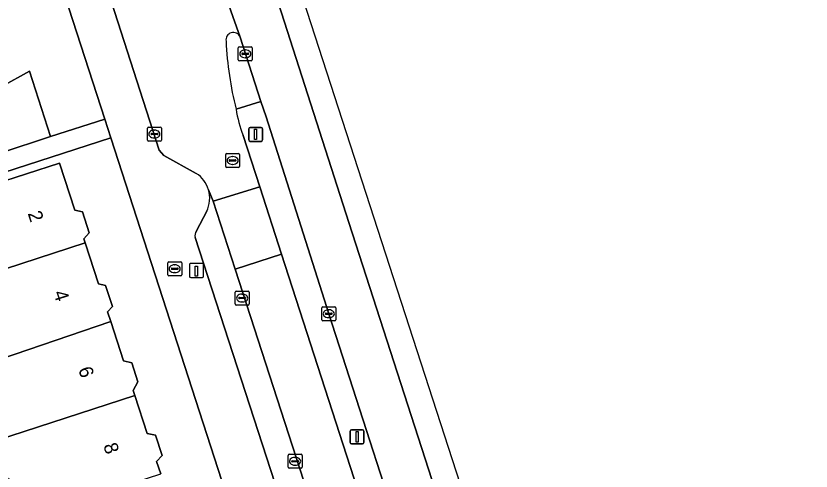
# Model space of a CAD drawing. Extents: x 158086 to 159499, y 382904 to 383981.
# Drawn here: x 159363.9 to 159420.9, y 383324.2 to 383356.8 of the extents above; entities that cross this region are included whole.
import ezdxf

# ---------------------------------------------------------------- set-up
doc = ezdxf.new("R2010")
doc.units = 0
for name, color, linetype in [('IMGEO_Berm_groen', 7, 'Continuous'), ('IMGEO_Brandkraan', 7, 'Continuous'), ('IMGEO_Erf', 7, 'Continuous'), ('IMGEO_Kolk', 7, 'Continuous'), ('IMGEO_Laadpaal', 7, 'Continuous'), ('IMGEO_Lichtmast', 7, 'Continuous'), ('IMGEO_Pand', 7, 'Continuous'), ('IMGEO_Pand_nummerreeks', 7, 'Continuous'), ('IMGEO_Parkeervlak_open', 7, 'Continuous'), ('IMGEO_Rijbaan_lokaal_gesloten', 7, 'Continuous'), ('IMGEO_Rijbaan_regionaal_gesloten', 7, 'Continuous'), ('IMGEO_Rioolput', 7, 'Continuous'), ('IMGEO_Verkeersbordpaal', 7, 'Continuous'), ('IMGEO_Verkeerseiland_gesloten', 7, 'Continuous'), ('IMGEO_Voetpad_open', 7, 'Continuous')]:
    doc.layers.add(name, color=color, linetype=linetype)

msp = doc.modelspace()

# ---------------------------------------------------------------- linework, layer by layer
at = {"layer": 'IMGEO_Berm_groen'}
for points in [[(159419.898, 383231.888), (159416.152, 383243.476), (159414.039, 383250), (159410.429, 383261.147), (159404.699, 383278.784), (159392.929, 383314.999), (159386.306, 383335.49), (159381.816, 383349.595), (159381.442, 383350.685), (159379.666, 383350.15)], [(159380.165, 383348.264), (159381.358, 383344.59), (159382.92, 383339.765), (159403.975, 383274.712), (159405.593, 383269.878), (159418.081, 383231.361), (159428.351, 383199.686), (159429.946, 383194.868), (159460.895, 383099.637), (159461.905, 383099.958), (159461.574, 383101.453), (159460.551, 383105.382), (159459.934, 383107.768), (159459.21, 383110.234), (159457.015, 383117.143), (159451.336, 383134.79), (159445.308, 383153.393), (159440.525, 383168.19), (159435.444, 383183.894), (159428.476, 383205.358), (159419.898, 383231.888)]]:
    msp.add_lwpolyline(points, dxfattribs=at)
msp.add_arc((159388.508, 383351.48), 8.941, 188.5566, 201.083, dxfattribs=at)
at = {"layer": 'IMGEO_Brandkraan'}
for p, q in [((159374.768, 383338.287), (159374.768, 383339.139)), ((159374.843, 383339.213), (159375.695, 383339.213)), ((159375.769, 383339.139), (159375.769, 383338.287)), ((159375.027, 383338.707), (159375.027, 383338.719)), ((159375.465, 383338.67), (159375.067, 383338.67)), ((159375.07, 383338.756), (159375.468, 383338.756)), ((159375.256, 383338.993), (159375.281, 383338.993)), ((159375.511, 383338.719), (159375.511, 383338.707)), ((159375.695, 383338.213), (159374.843, 383338.213)), ((159375.279, 383338.433), (159375.254, 383338.433))]:
    msp.add_line(p, q, dxfattribs=at)
for points in [[(159374.768, 383338.287), (159374.768, 383339.139)], [(159374.843, 383339.213), (159375.695, 383339.213)], [(159375.769, 383339.139), (159375.769, 383338.287)], [(159375.695, 383338.213), (159374.843, 383338.213)]]:
    msp.add_lwpolyline(points, dxfattribs=at)
for centre, radius, start, end in [((159374.845, 383339.137), 0.0765, 91.552, 178.448), ((159374.845, 383339.137), 0.0765, 91.552, 178.448), ((159375.693, 383339.137), 0.0765, 1.552, 88.448), ((159375.693, 383339.137), 0.0765, 1.552, 88.448), ((159375.067, 383338.716), 0.0403, 85.8775, 175.7526), ((159375.064, 383338.706), 0.0366, 178.938, 274.7102), ((159375.468, 383338.713), 0.043, 264.8664, 352.4533), ((159375.472, 383338.718), 0.0386, 1.7309, 96.639), ((159374.845, 383338.289), 0.0765, 181.552, 268.448), ((159374.845, 383338.289), 0.0765, 181.552, 268.448), ((159375.693, 383338.289), 0.0765, 271.552, 358.448), ((159375.693, 383338.289), 0.0765, 271.552, 358.448)]:
    msp.add_arc(centre, radius, start, end, dxfattribs=at)
for centre, major_axis, ratio, start_param, end_param in [((159375.255, 383338.713), (-0.387, 0.002), 0.722429, 4.712389, 7.853982), ((159375.28, 383338.713), (-0.39, 0.002), 0.717154, 1.570796, 4.712389)]:
    msp.add_ellipse(centre, major_axis=major_axis, ratio=ratio, start_param=start_param, end_param=end_param, dxfattribs=at)
at = {"layer": 'IMGEO_Erf'}
for points in [[(159360.878, 383350.682), (159364.86, 383352.86), (159366.366, 383348.178), (159370.26, 383349.438), (159366.534, 383360.948)], [(159370.695, 383348.093), (159351.874, 383342)], [(159400.081, 383257.316), (159370.695, 383348.093)], [(159362.251, 383344.748), (159367.008, 383346.288), (159368.104, 383342.904), (159368.658, 383342.785), (159369.146, 383341.279), (159368.757, 383340.848), (159368.849, 383340.564), (159369.799, 383337.63), (159370.317, 383337.519), (159370.806, 383336.011), (159370.453, 383335.621), (159370.678, 383334.925), (159371.59, 383332.11), (159372.188, 383331.982), (159372.628, 383330.623), (159372.299, 383329.979), (159372.412, 383329.631), (159373.29, 383326.919), (159373.892, 383326.79), (159374.363, 383325.334), (159373.974, 383324.903), (159374.262, 383324.014)]]:
    msp.add_lwpolyline(points, dxfattribs=at)
at = {"layer": 'IMGEO_Kolk'}
for p, q in [((159379.827, 383353.689), (159379.827, 383354.541)), ((159379.902, 383354.615), (159380.754, 383354.615)), ((159380.828, 383354.541), (159380.828, 383353.689)), ((159380.086, 383354.109), (159380.086, 383354.121)), ((159380.524, 383354.072), (159380.126, 383354.072)), ((159380.129, 383354.158), (159380.527, 383354.158)), ((159380.315, 383354.395), (159380.34, 383354.395)), ((159380.57, 383354.121), (159380.57, 383354.109)), ((159380.754, 383353.615), (159379.902, 383353.615)), ((159380.338, 383353.835), (159380.313, 383353.835)), ((159373.31, 383347.938), (159373.31, 383348.79)), ((159373.385, 383348.864), (159374.237, 383348.864)), ((159374.311, 383348.79), (159374.311, 383347.938)), ((159373.569, 383348.358), (159373.569, 383348.37)), ((159374.007, 383348.321), (159373.609, 383348.321)), ((159373.612, 383348.407), (159374.01, 383348.407)), ((159373.798, 383348.644), (159373.823, 383348.644)), ((159374.053, 383348.37), (159374.053, 383348.358)), ((159374.237, 383347.864), (159373.385, 383347.864)), ((159373.821, 383348.084), (159373.796, 383348.084)), ((159379.602, 383336.189), (159379.602, 383337.041)), ((159379.677, 383337.115), (159380.529, 383337.115)), ((159380.09, 383336.895), (159380.115, 383336.895)), ((159380.603, 383337.041), (159380.603, 383336.189)), ((159379.861, 383336.609), (159379.861, 383336.621)), ((159380.299, 383336.572), (159379.901, 383336.572)), ((159379.904, 383336.658), (159380.302, 383336.658)), ((159380.113, 383336.335), (159380.088, 383336.335)), ((159380.345, 383336.621), (159380.345, 383336.609)), ((159380.529, 383336.115), (159379.677, 383336.115)), ((159385.808, 383335.063), (159385.808, 383335.915)), ((159385.883, 383335.989), (159386.735, 383335.989)), ((159386.296, 383335.769), (159386.321, 383335.769)), ((159386.809, 383335.915), (159386.809, 383335.063)), ((159386.067, 383335.483), (159386.067, 383335.495)), ((159386.505, 383335.446), (159386.107, 383335.446)), ((159386.11, 383335.532), (159386.508, 383335.532)), ((159386.319, 383335.209), (159386.294, 383335.209)), ((159386.551, 383335.495), (159386.551, 383335.483)), ((159386.735, 383334.989), (159385.883, 383334.989)), ((159383.469, 383325.419), (159384.321, 383325.419)), ((159383.394, 383324.493), (159383.394, 383325.345)), ((159383.653, 383324.913), (159383.653, 383324.925)), ((159384.091, 383324.876), (159383.693, 383324.876)), ((159383.696, 383324.962), (159384.094, 383324.962)), ((159383.882, 383325.199), (159383.907, 383325.199)), ((159384.137, 383324.925), (159384.137, 383324.913)), ((159384.395, 383325.345), (159384.395, 383324.493)), ((159384.321, 383324.419), (159383.469, 383324.419)), ((159383.905, 383324.639), (159383.88, 383324.639))]:
    msp.add_line(p, q, dxfattribs=at)
for points in [[(159379.827, 383353.689), (159379.827, 383354.541)], [(159379.902, 383354.615), (159380.754, 383354.615)], [(159380.828, 383354.541), (159380.828, 383353.689)], [(159380.754, 383353.615), (159379.902, 383353.615)], [(159373.31, 383347.938), (159373.31, 383348.79)], [(159373.385, 383348.864), (159374.237, 383348.864)], [(159374.311, 383348.79), (159374.311, 383347.938)], [(159374.237, 383347.864), (159373.385, 383347.864)], [(159379.602, 383336.189), (159379.602, 383337.041)], [(159379.677, 383337.115), (159380.529, 383337.115)], [(159380.603, 383337.041), (159380.603, 383336.189)], [(159380.529, 383336.115), (159379.677, 383336.115)], [(159385.808, 383335.063), (159385.808, 383335.915)], [(159385.883, 383335.989), (159386.735, 383335.989)], [(159386.809, 383335.915), (159386.809, 383335.063)], [(159386.735, 383334.989), (159385.883, 383334.989)], [(159383.469, 383325.419), (159384.321, 383325.419)], [(159383.394, 383324.493), (159383.394, 383325.345)], [(159384.395, 383325.345), (159384.395, 383324.493)], [(159384.321, 383324.419), (159383.469, 383324.419)]]:
    msp.add_lwpolyline(points, dxfattribs=at)
for centre, radius, start, end in [((159379.904, 383354.539), 0.0765, 91.552, 178.448), ((159379.904, 383354.539), 0.0765, 91.552, 178.448), ((159380.752, 383354.539), 0.0765, 1.552, 88.448), ((159380.752, 383354.539), 0.0765, 1.552, 88.448), ((159380.126, 383354.118), 0.0403, 85.8775, 175.7526), ((159380.123, 383354.108), 0.0366, 178.938, 274.7102), ((159380.527, 383354.115), 0.043, 264.8664, 352.4533), ((159380.531, 383354.12), 0.0386, 1.7309, 96.639), ((159379.904, 383353.691), 0.0765, 181.552, 268.448), ((159379.904, 383353.691), 0.0765, 181.552, 268.448), ((159380.752, 383353.691), 0.0765, 271.552, 358.448), ((159380.752, 383353.691), 0.0765, 271.552, 358.448), ((159373.387, 383348.788), 0.0765, 91.552, 178.448), ((159373.387, 383348.788), 0.0765, 91.552, 178.448), ((159374.235, 383348.788), 0.0765, 1.552, 88.448), ((159374.235, 383348.788), 0.0765, 1.552, 88.448), ((159373.609, 383348.367), 0.0403, 85.8775, 175.7526), ((159373.606, 383348.357), 0.0366, 178.938, 274.7102), ((159374.01, 383348.364), 0.043, 264.8664, 352.4533), ((159374.014, 383348.369), 0.0386, 1.7309, 96.639), ((159373.387, 383347.94), 0.0765, 181.552, 268.448), ((159373.387, 383347.94), 0.0765, 181.552, 268.448), ((159374.235, 383347.94), 0.0765, 271.552, 358.448), ((159374.235, 383347.94), 0.0765, 271.552, 358.448), ((159379.679, 383337.039), 0.0765, 91.552, 178.448), ((159379.679, 383337.039), 0.0765, 91.552, 178.448), ((159380.527, 383337.039), 0.0765, 1.552, 88.448), ((159380.527, 383337.039), 0.0765, 1.552, 88.448), ((159379.901, 383336.618), 0.0403, 85.8775, 175.7526), ((159379.898, 383336.608), 0.0366, 178.938, 274.7102), ((159380.302, 383336.615), 0.043, 264.8664, 352.4533), ((159380.306, 383336.62), 0.0386, 1.7309, 96.639), ((159379.679, 383336.191), 0.0765, 181.552, 268.448), ((159379.679, 383336.191), 0.0765, 181.552, 268.448), ((159380.527, 383336.191), 0.0765, 271.552, 358.448), ((159380.527, 383336.191), 0.0765, 271.552, 358.448), ((159385.885, 383335.913), 0.0765, 91.552, 178.448), ((159385.885, 383335.913), 0.0765, 91.552, 178.448), ((159386.733, 383335.913), 0.0765, 1.552, 88.448), ((159386.733, 383335.913), 0.0765, 1.552, 88.448), ((159386.107, 383335.492), 0.0403, 85.8775, 175.7526), ((159386.104, 383335.482), 0.0366, 178.938, 274.7102), ((159386.508, 383335.489), 0.043, 264.8664, 352.4533), ((159386.512, 383335.494), 0.0386, 1.7309, 96.639), ((159385.885, 383335.065), 0.0765, 181.552, 268.448), ((159385.885, 383335.065), 0.0765, 181.552, 268.448), ((159386.733, 383335.065), 0.0765, 271.552, 358.448), ((159386.733, 383335.065), 0.0765, 271.552, 358.448), ((159383.471, 383325.343), 0.0765, 91.552, 178.448), ((159383.471, 383325.343), 0.0765, 91.552, 178.448), ((159384.319, 383325.343), 0.0765, 1.552, 88.448), ((159384.319, 383325.343), 0.0765, 1.552, 88.448), ((159383.693, 383324.922), 0.0403, 85.8775, 175.7526), ((159383.69, 383324.912), 0.0366, 178.938, 274.7102), ((159384.094, 383324.919), 0.043, 264.8664, 352.4533), ((159384.098, 383324.924), 0.0386, 1.7309, 96.639), ((159383.471, 383324.495), 0.0765, 181.552, 268.448), ((159383.471, 383324.495), 0.0765, 181.552, 268.448), ((159384.319, 383324.495), 0.0765, 271.552, 358.448), ((159384.319, 383324.495), 0.0765, 271.552, 358.448)]:
    msp.add_arc(centre, radius, start, end, dxfattribs=at)
for centre, major_axis, ratio, start_param, end_param in [((159380.314, 383354.115), (-0.387, 0.002), 0.722429, 4.712389, 7.853982), ((159380.339, 383354.115), (-0.39, 0.002), 0.717154, 1.570796, 4.712389), ((159373.797, 383348.364), (-0.387, 0.002), 0.722429, 4.712389, 7.853982), ((159373.822, 383348.364), (-0.39, 0.002), 0.717154, 1.570796, 4.712389), ((159380.089, 383336.615), (-0.387, 0.002), 0.722429, 4.712389, 7.853982), ((159380.114, 383336.615), (-0.39, 0.002), 0.717154, 1.570796, 4.712389), ((159386.295, 383335.489), (-0.387, 0.002), 0.722429, 4.712389, 7.853982), ((159386.32, 383335.489), (-0.39, 0.002), 0.717154, 1.570796, 4.712389), ((159383.881, 383324.919), (-0.387, 0.002), 0.722429, 4.712389, 7.853982), ((159383.906, 383324.919), (-0.39, 0.002), 0.717154, 1.570796, 4.712389)]:
    msp.add_ellipse(centre, major_axis=major_axis, ratio=ratio, start_param=start_param, end_param=end_param, dxfattribs=at)
at = {"layer": 'IMGEO_Laadpaal'}
for p, q in [((159377.246, 383339.096), (159376.405, 383339.096)), ((159377.246, 383339.096), (159376.405, 383339.096)), ((159376.33, 383339.012), (159376.33, 383338.171)), ((159376.33, 383339.012), (159376.33, 383338.171)), ((159377.33, 383338.18), (159377.33, 383339.021)), ((159377.33, 383338.18), (159377.33, 383339.021)), ((159376.414, 383338.096), (159377.255, 383338.096)), ((159376.414, 383338.096), (159377.255, 383338.096))]:
    msp.add_line(p, q, dxfattribs=at)
msp.add_lwpolyline([(159376.745, 383338.909), (159376.905, 383338.909), (159376.905, 383338.176), (159376.745, 383338.176), (159376.745, 383338.909)], dxfattribs=at)
for centre, start, end in [((159376.408, 383339.018), 92.4484, 184.2845), ((159376.408, 383339.018), 92.4484, 184.2845), ((159377.252, 383339.018), 2.4484, 94.2845), ((159377.252, 383339.018), 2.4484, 94.2845), ((159376.408, 383338.174), 182.4484, 274.2845), ((159376.408, 383338.174), 182.4484, 274.2845), ((159377.252, 383338.174), 272.4484, 4.2845), ((159377.252, 383338.174), 272.4484, 4.2845)]:
    msp.add_arc(centre, 0.0779, start, end, dxfattribs=at)
at = {"layer": 'IMGEO_Lichtmast'}
for p, q in [((159387.944, 383327.17), (159388.734, 383327.17)), ((159388.734, 383327.17), (159387.944, 383327.17)), ((159387.844, 383326.27), (159387.844, 383327.07)), ((159387.844, 383327.07), (159387.844, 383326.27)), ((159388.834, 383327.07), (159388.834, 383326.27)), ((159388.834, 383326.27), (159388.834, 383327.07)), ((159388.734, 383326.17), (159387.944, 383326.17)), ((159387.944, 383326.17), (159388.734, 383326.17))]:
    msp.add_line(p, q, dxfattribs=at)
msp.add_lwpolyline([(159388.264, 383327.045), (159388.414, 383327.045), (159388.414, 383326.295), (159388.264, 383326.295), (159388.264, 383327.045)], dxfattribs=at)
for centre, start, end in [((159387.944, 383327.07), 90, 180), ((159387.944, 383327.07), 90, 180), ((159388.734, 383327.07), 0, 90), ((159388.734, 383327.07), 360, 90), ((159387.944, 383326.27), 180, 270), ((159387.944, 383326.27), 180, 270), ((159388.734, 383326.27), 270, 0), ((159388.734, 383326.27), 270, 0)]:
    msp.add_arc(centre, 0.1, start, end, dxfattribs=at)
at = {"layer": 'IMGEO_Pand'}
for points in [[(159362.738, 383346.991), (159366.366, 383348.178), (159364.86, 383352.86), (159360.878, 383350.682)], [(159360.849, 383337.962), (159368.849, 383340.564), (159368.757, 383340.848), (159369.146, 383341.279), (159368.658, 383342.785), (159368.104, 383342.904), (159367.008, 383346.288), (159362.251, 383344.748), (159353.47, 383341.906), (159354.44, 383338.909), (159360.028, 383340.724), (159360.324, 383339.728), (159360.698, 383338.469)], [(159370.317, 383337.519), (159369.799, 383337.63), (159368.849, 383340.564), (159360.849, 383337.962), (159356.952, 383336.696), (159358.831, 383330.893), (159370.678, 383334.925), (159370.453, 383335.621), (159370.806, 383336.011)], [(159370.678, 383334.925), (159358.831, 383330.893), (159360.491, 383325.765), (159372.412, 383329.631), (159372.299, 383329.979), (159372.628, 383330.623), (159372.188, 383331.982), (159371.59, 383332.11)], [(159372.412, 383329.631), (159360.491, 383325.765), (159361.363, 383323.071), (159363.363, 383323.721), (159364.077, 383321.523), (159365.738, 383322.062), (159365.867, 383322.104), (159366.105, 383321.371), (159374.262, 383324.014), (159373.974, 383324.903), (159374.363, 383325.334), (159373.892, 383326.79), (159373.29, 383326.919)]]:
    msp.add_lwpolyline(points, close=True, dxfattribs=at)
at = {"layer": 'IMGEO_Parkeervlak_open'}
for points in [[(159378.015, 383343.551), (159377.685, 383344.378)], [(159379.602, 383338.672), (159378.015, 383343.551)], [(159377.56, 383342.828), (159376.823, 383341.419)], [(159376.74, 383340.941), (159404.11, 383256.662)], [(159400.674, 383273.645), (159379.602, 383338.672)]]:
    msp.add_lwpolyline(points, dxfattribs=at)
for centre, radius, start, end in [((159375.646, 383343.762), 2.13, 333.9783, 16.8004), ((159377.258, 383341.097), 0.541, 143.5336, 196.7651)]:
    msp.add_arc(centre, radius, start, end, dxfattribs=at)
at = {"layer": 'IMGEO_Rijbaan_lokaal_gesloten'}
for points in [[(159379.963, 383355.31), (159374.908, 383369.539)], [(159372.364, 383360.751), (159370.037, 383359.993), (159374.164, 383347.209), (159374.496, 383346.836), (159376.811, 383345.545)], [(159377.685, 383344.378), (159378.015, 383343.551), (159381.358, 383344.59), (159380.165, 383348.264)]]:
    msp.add_lwpolyline(points, dxfattribs=at)
for points in [[(159379.602, 383338.672), (159382.92, 383339.765), (159381.358, 383344.59), (159378.015, 383343.551)], [(159400.674, 383273.645), (159403.975, 383274.712), (159382.92, 383339.765), (159379.602, 383338.672)]]:
    msp.add_lwpolyline(points, close=True, dxfattribs=at)
for centre, radius, start, end in [((159379.469, 383355.116), 0.53, 21.497, 191.7042), ((159403.427, 383356.134), 24.503, 182.6334, 194.135), ((159388.508, 383351.48), 8.941, 188.5566, 201.083), ((159375.65, 383343.764), 2.126, 16.7761, 56.8851)]:
    msp.add_arc(centre, radius, start, end, dxfattribs=at)
at = {"layer": 'IMGEO_Rijbaan_regionaal_gesloten'}
for points in [[(159452.968, 383146.401), (159440.169, 383186.271), (159419.119, 383251.193), (159378.284, 383377.139), (159376.832, 383376.023), (159379.338, 383368.234), (159387.737, 383342.028), (159398.934, 383307.419), (159408.982, 383276.561), (159416.981, 383251.605), (159423.176, 383232.84), (159427.729, 383219.048), (159433.529, 383200.993), (159434.964, 383196.53), (159439.928, 383181.088), (159441.197, 383177.182), (159447.226, 383158.633)], [(159408.982, 383276.561), (159398.934, 383307.419), (159387.737, 383342.028), (159379.338, 383368.234), (159376.832, 383376.023), (159373.608, 383373.546), (159374.908, 383369.539), (159379.963, 383355.31), (159381.442, 383350.685), (159381.816, 383349.595), (159386.306, 383335.49), (159392.929, 383314.999), (159404.699, 383278.784)]]:
    msp.add_lwpolyline(points, dxfattribs=at)
at = {"layer": 'IMGEO_Rioolput'}
for p, q in [((159378.92, 383346.047), (159378.92, 383346.899)), ((159378.995, 383346.973), (159379.847, 383346.973)), ((159379.179, 383346.467), (159379.179, 383346.479)), ((159379.222, 383346.516), (159379.62, 383346.516)), ((159379.408, 383346.753), (159379.433, 383346.753)), ((159379.663, 383346.479), (159379.663, 383346.467)), ((159379.921, 383346.899), (159379.921, 383346.047)), ((159379.847, 383345.973), (159378.995, 383345.973)), ((159379.617, 383346.43), (159379.219, 383346.43)), ((159379.431, 383346.193), (159379.406, 383346.193))]:
    msp.add_line(p, q, dxfattribs=at)
for points in [[(159378.92, 383346.047), (159378.92, 383346.899)], [(159378.995, 383346.973), (159379.847, 383346.973)], [(159379.921, 383346.899), (159379.921, 383346.047)], [(159379.847, 383345.973), (159378.995, 383345.973)]]:
    msp.add_lwpolyline(points, dxfattribs=at)
for centre, radius, start, end in [((159378.997, 383346.897), 0.0765, 91.552, 178.448), ((159378.997, 383346.897), 0.0765, 91.552, 178.448), ((159379.219, 383346.476), 0.0403, 85.8775, 175.7526), ((159379.624, 383346.478), 0.0386, 1.7309, 96.639), ((159379.845, 383346.897), 0.0765, 1.552, 88.448), ((159379.845, 383346.897), 0.0765, 1.552, 88.448), ((159378.997, 383346.049), 0.0765, 181.552, 268.448), ((159378.997, 383346.049), 0.0765, 181.552, 268.448), ((159379.216, 383346.466), 0.0366, 178.938, 274.7102), ((159379.62, 383346.473), 0.043, 264.8664, 352.4533), ((159379.845, 383346.049), 0.0765, 271.552, 358.448), ((159379.845, 383346.049), 0.0765, 271.552, 358.448)]:
    msp.add_arc(centre, radius, start, end, dxfattribs=at)
for centre, major_axis, ratio, start_param, end_param in [((159379.407, 383346.473), (-0.387, 0.002), 0.722429, 4.712389, 7.853982), ((159379.432, 383346.473), (-0.39, 0.002), 0.717154, 1.570796, 4.712389)]:
    msp.add_ellipse(centre, major_axis=major_axis, ratio=ratio, start_param=start_param, end_param=end_param, dxfattribs=at)
at = {"layer": 'IMGEO_Verkeersbordpaal'}
for p, q in [((159380.669, 383348.842), (159381.459, 383348.842)), ((159381.459, 383348.842), (159380.669, 383348.842)), ((159380.569, 383347.942), (159380.569, 383348.742)), ((159380.569, 383348.742), (159380.569, 383347.942)), ((159381.559, 383348.742), (159381.559, 383347.942)), ((159381.559, 383347.942), (159381.559, 383348.742)), ((159381.459, 383347.842), (159380.669, 383347.842)), ((159380.669, 383347.842), (159381.459, 383347.842))]:
    msp.add_line(p, q, dxfattribs=at)
msp.add_lwpolyline([(159380.989, 383348.717), (159381.139, 383348.717), (159381.139, 383347.967), (159380.989, 383347.967), (159380.989, 383348.717)], dxfattribs=at)
for centre, start, end in [((159380.669, 383348.742), 90, 180), ((159380.669, 383348.742), 90, 180), ((159381.459, 383348.742), 0, 90), ((159381.459, 383348.742), 360, 90), ((159380.669, 383347.942), 180, 270), ((159380.669, 383347.942), 180, 270), ((159381.459, 383347.942), 270, 0), ((159381.459, 383347.942), 270, 0)]:
    msp.add_arc(centre, 0.1, start, end, dxfattribs=at)
at = {"layer": 'IMGEO_Verkeerseiland_gesloten'}
msp.add_lwpolyline([(159379.666, 383350.15), (159381.442, 383350.685), (159379.963, 383355.31)], dxfattribs=at)
for centre, radius, start, end in [((159379.469, 383355.116), 0.53, 21.497, 191.7042), ((159403.427, 383356.134), 24.503, 182.6334, 194.135)]:
    msp.add_arc(centre, radius, start, end, dxfattribs=at)
at = {"layer": 'IMGEO_Voetpad_open'}
for points in [[(159366.534, 383360.948), (159370.26, 383349.438), (159370.695, 383348.093), (159400.081, 383257.316)], [(159376.811, 383345.545), (159374.496, 383346.836), (159374.164, 383347.209), (159370.037, 383359.993)], [(159351.874, 383342), (159370.695, 383348.093), (159370.26, 383349.438), (159366.366, 383348.178), (159362.738, 383346.991)], [(159376.823, 383341.419), (159377.56, 383342.828)], [(159406.033, 383255.464), (159404.419, 383256.32), (159404.11, 383256.662), (159376.74, 383340.941)]]:
    msp.add_lwpolyline(points, dxfattribs=at)
for centre, radius, start, end in [((159375.65, 383343.764), 2.126, 16.7761, 56.8851), ((159375.646, 383343.762), 2.13, 333.9783, 16.8004), ((159377.258, 383341.097), 0.541, 143.5336, 196.7651)]:
    msp.add_arc(centre, radius, start, end, dxfattribs=at)

# ---------------------------------------------------------------- texts
at = {"layer": 'IMGEO_Pand_nummerreeks'}
for s, rotation, p in [('2', 287.8302, (159364.722, 383342.686)), ('4', 287.9735, (159366.559, 383336.995)), ('6', 288.129, (159368.342, 383331.52)), ('8', 288.2313, (159370.136, 383326.054))]:
    msp.add_text(s, height=1, rotation=rotation, dxfattribs=at).set_placement(p)

doc.saveas('drawing.dxf')
